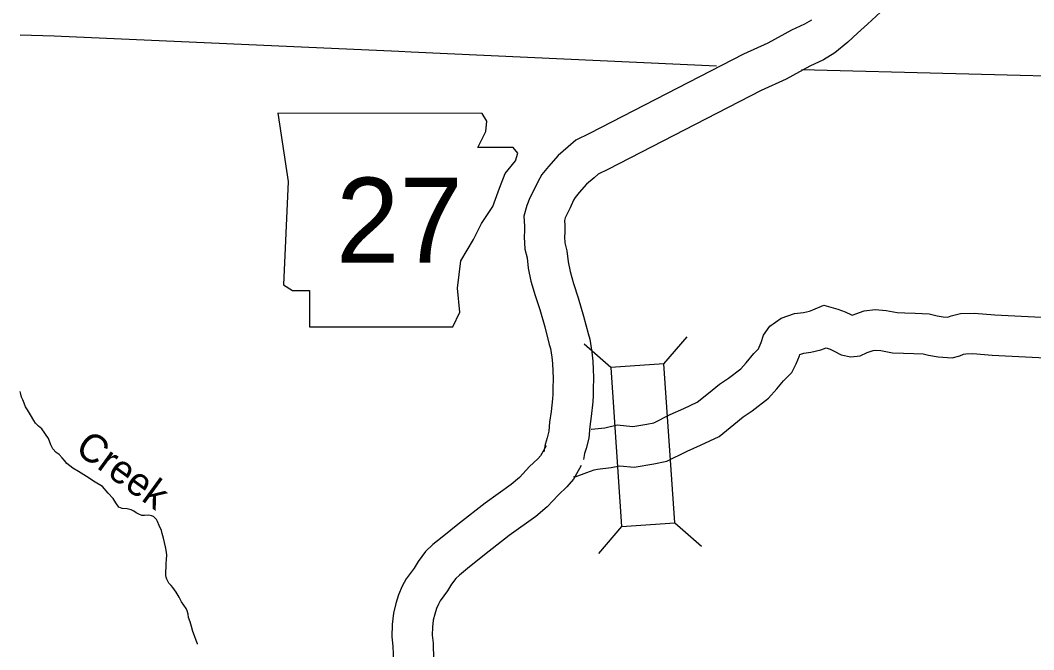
# Model space of a CAD drawing. Extents: x -492261 to -432772, y 1441225 to 1452922.
# Drawn here: x -461914.6 to -461726, y 1452148.8 to 1452265.9 of the extents above; entities that cross this region are included whole.
import ezdxf

# ---------------------------------------------------------------- set-up
doc = ezdxf.new("R2010")
doc.units = 0
doc.layers.add('Default', color=7, linetype='Continuous')

msp = doc.modelspace()

# ---------------------------------------------------------------- linework, layer by layer
at = {"layer": 'Default'}
for p, q in [((-461804.72, 1452201.3), (-461809.69, 1452205.64)), ((-461794.84, 1452201.98), (-461790.51, 1452206.95)), ((-461802.69, 1452171.67), (-461807.02, 1452166.7)), ((-461792.81, 1452172.35), (-461787.84, 1452168.01))]:
    msp.add_line(p, q, dxfattribs=at)
for points in [[(-461767.4, 1452265.92), (-461768.68, 1452265.14), (-461771.07, 1452264.06), (-461775.47, 1452261.63), (-461780.02, 1452259.57), (-461808.66, 1452244.81), (-461811.2, 1452243.54), (-461812.67, 1452242.3), (-461814.5, 1452240.74), (-461816.27, 1452238.69), (-461817.53, 1452237.21), (-461818.31, 1452235.82), (-461819.02, 1452234.29), (-461819.76, 1452232.85), (-461820.32, 1452231.42), (-461820.86, 1452229.4), (-461820.76, 1452227.55), (-461820.77, 1452226.69), (-461820.85, 1452225.59), (-461820.68, 1452223.3), (-461820.27, 1452221.68), (-461820.08, 1452219.77), (-461819.56, 1452217.32), (-461818.79, 1452214.67), (-461817.91, 1452212.04), (-461817.01, 1452208.85), (-461816.15, 1452205.55), (-461815.92, 1452204.82), (-461815.66, 1452203.19), (-461815.56, 1452202.01), (-461815.52, 1452200.6), (-461815.45, 1452199.27), (-461815.48, 1452197.33), (-461815.51, 1452196.32), (-461815.54, 1452195.42), (-461815.81, 1452193.11), (-461816.1, 1452191.09), (-461816.23, 1452189.42), (-461816.57, 1452188.16), (-461816.89, 1452186.92), (-461817.15, 1452185.6)], [(-461754.57, 1452267.37), (-461756.95, 1452265.15), (-461758.83, 1452263.45), (-461760.62, 1452261.79), (-461763.04, 1452259.8), (-461765.17, 1452258.49), (-461767.71, 1452257.35), (-461772.1, 1452254.92), (-461776.75, 1452252.81), (-461805.27, 1452238.12), (-461807.05, 1452237.23), (-461807.81, 1452236.58), (-461809.2, 1452235.4), (-461810.58, 1452233.81), (-461811.34, 1452232.91), (-461811.63, 1452232.39), (-461812.28, 1452231), (-461812.91, 1452229.77), (-461813.18, 1452229.09), (-461813.31, 1452228.6), (-461813.26, 1452227.7), (-461813.28, 1452226.4), (-461813.33, 1452225.61), (-461813.25, 1452224.49), (-461812.87, 1452222.97), (-461812.66, 1452220.93), (-461812.28, 1452219.14), (-461811.63, 1452216.9), (-461810.75, 1452214.25), (-461809.77, 1452210.81), (-461808.94, 1452207.63), (-461808.6, 1452206.56), (-461808.21, 1452204.1), (-461808.07, 1452202.43), (-461808.02, 1452200.89), (-461807.95, 1452199.42), (-461807.98, 1452197.16), (-461808.02, 1452196.06), (-461808.06, 1452194.86), (-461808.37, 1452192.16), (-461808.64, 1452190.27), (-461808.81, 1452188.13), (-461809.32, 1452186.23), (-461809.58, 1452185.26), (-461809.79, 1452184.17)], [(-461785.02, 1452257.32), (-461841.82, 1452259.96), (-461844.15, 1452260.08), (-461908.23, 1452262.93), (-461910.36, 1452262.98), (-461914.56, 1452263.12)], [(-461585.91, 1452249.8), (-461644.35, 1452252.57), (-461645.12, 1452252.72), (-461710.13, 1452255.19), (-461711.8, 1452255.14), (-461769.25, 1452256.64)], [(-461808.35, 1452189.79), (-461808.28, 1452189.8), (-461805.85, 1452190.05), (-461803.52, 1452190.58), (-461800.63, 1452190.31), (-461798.01, 1452190.76), (-461796.72, 1452191.01), (-461793.66, 1452192.54), (-461791.1, 1452193.64), (-461788.63, 1452194.8), (-461786.56, 1452196.51), (-461784.49, 1452198.15), (-461782.81, 1452199.28), (-461780.51, 1452201.05), (-461779.54, 1452202.15), (-461778.13, 1452203.87), (-461777.22, 1452204.77), (-461777.09, 1452205.04), (-461776.73, 1452205.92), (-461776.33, 1452207.3), (-461775.11, 1452208.95), (-461773.02, 1452210.46), (-461770.51, 1452211.31), (-461768.84, 1452211.53), (-461767.77, 1452211.78), (-461767.15, 1452212.01), (-461765.09, 1452212.87), (-461762.45, 1452212.11), (-461761.12, 1452211.64), (-461759.91, 1452211.09), (-461759.81, 1452211.04), (-461757.56, 1452211.84), (-461755.51, 1452212.04), (-461753.48, 1452211.86), (-461751.47, 1452211.5), (-461750.01, 1452211.44), (-461748.08, 1452211.39), (-461745.49, 1452211.27), (-461744.02, 1452210.9), (-461742.89, 1452210.7), (-461742.03, 1452210.64), (-461741.38, 1452210.9), (-461739.64, 1452211.32), (-461737.12, 1452211.36), (-461733.28, 1452211.07), (-461719.64, 1452210.37)], [(-461811.65, 1452180.98), (-461811.33, 1452180.95), (-461809.17, 1452181.74), (-461807.82, 1452182.25), (-461807.19, 1452182.37), (-461804.63, 1452182.64), (-461803.02, 1452183), (-461800.35, 1452182.75), (-461796.68, 1452183.38), (-461794.29, 1452183.83), (-461790.49, 1452185.74), (-461788.02, 1452186.8), (-461784.58, 1452188.42), (-461781.85, 1452190.68), (-461780.06, 1452192.09), (-461778.42, 1452193.2), (-461775.37, 1452195.55), (-461773.83, 1452197.28), (-461772.58, 1452198.8), (-461771.03, 1452200.34), (-461770.23, 1452201.98), (-461769.62, 1452203.47), (-461769.55, 1452203.71), (-461769.54, 1452203.72), (-461768.81, 1452203.97), (-461767.5, 1452204.14), (-461765.62, 1452204.58), (-461764.65, 1452204.93), (-461763.92, 1452204.67), (-461763.17, 1452204.34), (-461761.88, 1452203.66), (-461760.06, 1452203.23), (-461758.34, 1452203.45), (-461757.05, 1452204.06), (-461755.93, 1452204.46), (-461755.48, 1452204.51), (-461754.46, 1452204.42), (-461752.31, 1452204.03), (-461750.27, 1452203.94), (-461748.35, 1452203.89), (-461746.59, 1452203.81), (-461745.6, 1452203.56), (-461743.82, 1452203.25), (-461741.22, 1452203.06), (-461739.76, 1452203.47), (-461739.1, 1452203.73), (-461738.69, 1452203.83), (-461737.36, 1452203.85), (-461733.75, 1452203.58), (-461720.12, 1452202.88)], [(-461886.18, 1452160.32), (-461886.49, 1452160.72), (-461886.89, 1452161.12), (-461887.32, 1452161.87), (-461887.42, 1452162.24), (-461887.47, 1452162.59), (-461887.5, 1452163.17), (-461887.4, 1452164.27), (-461887.41, 1452164.85), (-461887.33, 1452165.47), (-461887.29, 1452166.42), (-461887.42, 1452167.3), (-461887.57, 1452167.9), (-461887.75, 1452168.72), (-461887.93, 1452169.52), (-461888.13, 1452170.4), (-461888.31, 1452170.95), (-461888.69, 1452171.9), (-461889.02, 1452172.65), (-461889.22, 1452172.97), (-461889.42, 1452173.2), (-461889.77, 1452173.57), (-461890.12, 1452173.69), (-461890.65, 1452173.79), (-461891.44, 1452173.76), (-461891.92, 1452173.76), (-461892.49, 1452173.98), (-461892.97, 1452174.25), (-461893.42, 1452174.52), (-461893.95, 1452174.8), (-461894.67, 1452174.99), (-461895.59, 1452175.04), (-461896.22, 1452175.26), (-461896.75, 1452176.11), (-461897.27, 1452176.88), (-461898.23, 1452177.9), (-461899.23, 1452179.12), (-461900.63, 1452179.96), (-461902.26, 1452181), (-461903.74, 1452181.95), (-461904.76, 1452182.54), (-461905.87, 1452183.39), (-461906.32, 1452183.98), (-461906.75, 1452184.48), (-461907.35, 1452185.08), (-461907.85, 1452185.48), (-461908.48, 1452186.15), (-461908.9, 1452186.9), (-461909.28, 1452188.05), (-461910.57, 1452189.84), (-461911.17, 1452190.34), (-461911.72, 1452190.91), (-461912.05, 1452191.43), (-461912.65, 1452192.46), (-461913.23, 1452193.38), (-461913.56, 1452193.98), (-461913.84, 1452194.63), (-461914.06, 1452195.25), (-461914.32, 1452195.75), (-461914.47, 1452196.3), (-461914.56, 1452196.83)], [(-461816.74, 1452186.72), (-461817.79, 1452184.84), (-461818.28, 1452184.28), (-461819.81, 1452182.84), (-461821.69, 1452180.79), (-461823.25, 1452179.51), (-461828.09, 1452176.02), (-461832.84, 1452172.3), (-461836.07, 1452169.73), (-461837.79, 1452168.32), (-461839.17, 1452167.04), (-461840.55, 1452165.16), (-461841.31, 1452163.93), (-461842.79, 1452161.94), (-461843.53, 1452160.59), (-461844.23, 1452159), (-461844.7, 1452157.37), (-461845.16, 1452155.57), (-461845.38, 1452153.45), (-461845.44, 1452151.15), (-461845.24, 1452149.42), (-461845.15, 1452146.47)], [(-461810.2, 1452183.05), (-461811.64, 1452180.49), (-461812.87, 1452179.08), (-461814.46, 1452177.58), (-461816.52, 1452175.33), (-461818.67, 1452173.56), (-461823.59, 1452170.02), (-461828.19, 1452166.41), (-461831.35, 1452163.9), (-461832.85, 1452162.67), (-461833.55, 1452162.02), (-461834.33, 1452160.96), (-461835.09, 1452159.72), (-461836.46, 1452157.88), (-461836.79, 1452157.26), (-461837.16, 1452156.43), (-461837.46, 1452155.4), (-461837.76, 1452154.24), (-461837.89, 1452152.96), (-461837.93, 1452151.5), (-461837.75, 1452149.98), (-461837.66, 1452146.93)], [(-461881.6, 1452149.79), (-461881.61, 1452149.84), (-461881.82, 1452150.51), (-461882.15, 1452151.36), (-461882.47, 1452152.16), (-461882.73, 1452153.11), (-461882.98, 1452153.96), (-461883.26, 1452154.78), (-461883.34, 1452155.36), (-461883.52, 1452156.03), (-461883.67, 1452156.41), (-461884.15, 1452157.08), (-461884.55, 1452157.65), (-461885, 1452158.53), (-461885.58, 1452159.45), (-461886.18, 1452160.32)]]:
    msp.add_lwpolyline(points, dxfattribs=at)
for points in [[(-461866.65, 1452248.58), (-461864.74, 1452235.89), (-461865.59, 1452216.65), (-461863.9, 1452215.59), (-461860.73, 1452215.59), (-461860.73, 1452208.82), (-461834.08, 1452208.82), (-461832.81, 1452211.57), (-461833.23, 1452216.01), (-461832.6, 1452221.09), (-461830.27, 1452225.11), (-461828.79, 1452228.07), (-461826.68, 1452231.24), (-461825.41, 1452234.62), (-461824.35, 1452237.37), (-461822.45, 1452239.7), (-461822.03, 1452241.18), (-461822.87, 1452242.23), (-461829.43, 1452242.23), (-461827.95, 1452245.2), (-461827.74, 1452247.1), (-461828.61, 1452248.56)], [(-461792.81, 1452172.35), (-461794.84, 1452201.98), (-461804.72, 1452201.3), (-461802.69, 1452171.67)]]:
    msp.add_lwpolyline(points, close=True, dxfattribs=at)

# ---------------------------------------------------------------- texts
msp.add_text('27', height=15.84, dxfattribs=at).set_placement((-461855.81, 1452220.75))
msp.add_text('Creek', height=5.28, rotation=324, dxfattribs=at).set_placement((-461904.61, 1452185.65))

doc.saveas('drawing.dxf')
